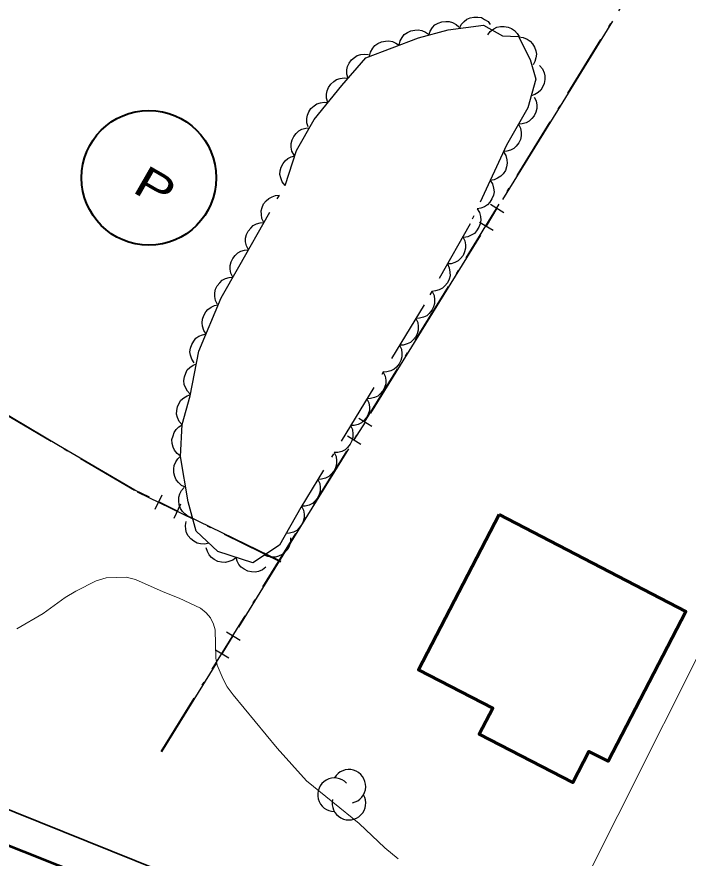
# Model space of a CAD drawing. Extents: x 355726 to 357533, y 5103782 to 5105258.
# Drawn here: x 356620.77 to 356652.84, y 5104547.79 to 5104587.96 of the extents above; entities that cross this region are included whole.
import ezdxf

# ---------------------------------------------------------------- set-up
doc = ezdxf.new("R2010")
doc.units = 0
doc.header["$LTSCALE"] = 0.6
doc.linetypes.add('DOT_DASHED', pattern=[7.7, 5, -1.2, 0.3, -1.2])
doc.linetypes.add('LONG_DASHED', pattern=[7.5, 6, -1.5])
for name, color, linetype, lineweight in [('19', 7, 'Continuous', 13), ('2', 7, 'LONG_DASHED', 13), ('21', 7, 'LONG_DASHED', 35), ('22', 7, 'Continuous', 13), ('31', 7, 'Continuous', 35), ('37', 7, 'Continuous', 13), ('38', 7, 'Continuous', 40), ('44', 7, 'Continuous', 25)]:
    doc.layers.add(name, color=color, linetype=linetype, lineweight=lineweight)

msp = doc.modelspace()

# ---------------------------------------------------------------- linework, layer by layer
at = {"layer": '19'}
msp.add_lwpolyline([(356645.11, 5104541.11), (356653.86, 5104558.55), (356659.27, 5104555.75), (356649.94, 5104539.66)], dxfattribs=at)
at = {"layer": '2', "linetype": 'Continuous'}
msp.add_lwpolyline([(356638.99, 5104547.76), (356638.35, 5104548.28), (356637.12, 5104549.45), (356634.6, 5104551.49), (356633.2, 5104553.04), (356631.1, 5104555.59), (356630.82, 5104555.97), (356630.62, 5104556.34), (356630.34, 5104557.01), (356630.27, 5104557.34), (356630.25, 5104558.7), (356630.17, 5104558.97), (356630.02, 5104559.26), (356629.81, 5104559.51), (356629.54, 5104559.72), (356628.53, 5104560.21), (356627.76, 5104560.5), (356626.44, 5104561.09), (356625.99, 5104561.2), (356625.03, 5104561.18), (356624.56, 5104561.03), (356623.59, 5104560.54), (356623.08, 5104560.23), (356622.02, 5104559.47), (356620.76, 5104558.74)], dxfattribs=at)
at = {"layer": '21', "linetype": 'Continuous', "lineweight": 53}
msp.add_lwpolyline([(356693.14, 5104528.73), (356686.68, 5104529.92), (356680.03, 5104531.03), (356673.33, 5104532.33), (356665.22, 5104534.03), (356657.79, 5104535.79), (356652.65, 5104537.11), (356647.74, 5104538.45), (356642.86, 5104540.01), (356635.96, 5104542.32), (356627.51, 5104545.55), (356619.53, 5104548.72), (356610.91, 5104552.22), (356603.07, 5104555.38), (356593.89, 5104559.3), (356586.78, 5104562.33), (356578.28, 5104565.76), (356566.31, 5104570.9), (356552.24, 5104576.88), (356535.87, 5104583.82), (356518.47, 5104591.44)], dxfattribs=at)
at = {"layer": '22', "lineweight": 35}
msp.add_lwpolyline([(356517.76, 5104593.42), (356532.75, 5104586.84), (356557.23, 5104576.44), (356579.99, 5104566.91), (356584.74, 5104564.9), (356602.02, 5104557.59), (356616.07, 5104551.83), (356627.55, 5104547.21), (356637.92, 5104543.34), (356648.95, 5104539.92), (356661.44, 5104536.63), (356672.33, 5104534.13), (356676.16, 5104533.42), (356680.85, 5104532.55), (356682.64, 5104532.23), (356688.85, 5104531.14), (356694.02, 5104530.23)], dxfattribs=at)
at = {"layer": '31', "lineweight": 70}
msp.add_lwpolyline([(356643.81, 5104564.2), (356652.73, 5104559.57), (356649.02, 5104552.42), (356648.1, 5104552.88), (356647.33, 5104551.4), (356642.86, 5104553.71), (356643.51, 5104554.95), (356639.96, 5104556.79), (356643.81, 5104564.2)], close=True, dxfattribs=at)
at = {"layer": '37', "lineweight": 25}
for p, q in [((356646.62, 5104583.49), (356649.24, 5104587.75)), ((356643.99, 5104579.24), (356646.62, 5104583.49)), ((356643.4, 5104579.01), (356644.04, 5104578.62)), ((356643.2, 5104577.96), (356643.72, 5104578.82)), ((356642.88, 5104578.16), (356643.52, 5104577.77)), ((356640.31, 5104573.29), (356642.94, 5104577.54)), ((356637.68, 5104569.03), (356640.31, 5104573.29)), ((356622.76, 5104567.5), (356618.45, 5104570.04)), ((356636.89, 5104567.76), (356637.42, 5104568.61)), ((356637.1, 5104568.8), (356637.73, 5104568.41)), ((356636.57, 5104567.95), (356637.21, 5104567.56)), ((356634, 5104563.08), (356636.63, 5104567.33)), ((356627.38, 5104564.46), (356627.71, 5104565.14)), ((356628.45, 5104564.36), (356627.55, 5104564.8)), ((356628.28, 5104564.03), (356628.61, 5104564.7)), ((356633.39, 5104561.95), (356628.9, 5104564.14)), ((356631.37, 5104558.82), (356634, 5104563.08)), ((356630.58, 5104557.55), (356631.11, 5104558.4)), ((356630.79, 5104558.59), (356631.43, 5104558.2)), ((356630.26, 5104557.74), (356630.9, 5104557.35)), ((356627.69, 5104552.87), (356630.32, 5104557.12))]:
    msp.add_line(p, q, dxfattribs=at)
at = {"layer": '37', "linetype": 'DOT_DASHED', "lineweight": 25}
for points in [[(356627.67, 5104552.88), (356652.18, 5104592.54), (356661.94, 5104607.26)], [(356633.38, 5104561.93), (356626.39, 5104565.34), (356616.91, 5104570.92)]]:
    msp.add_lwpolyline(points, dxfattribs=at)
at = {"layer": '37', "lineweight": 25}
msp.add_lwpolyline([(356627.1, 5104565.02), (356626.4, 5104565.36), (356622.76, 5104567.5)], dxfattribs=at)
at = {"layer": '38'}
msp.add_circle((356627.076, 5104580.275), 3.218, dxfattribs=at)
at = {"layer": '44'}
for points in [[(356640.45, 5104587.08), (356640.51, 5104587.28), (356640.63, 5104587.45), (356640.74, 5104587.57), (356640.9, 5104587.66), (356641.07, 5104587.72), (356641.26, 5104587.74), (356641.42, 5104587.74), (356641.59, 5104587.69), (356641.76, 5104587.6), (356641.89, 5104587.48)], [(356641.91, 5104587.41), (356642, 5104587.6), (356642.14, 5104587.74), (356642.27, 5104587.85), (356642.43, 5104587.91), (356642.61, 5104587.95), (356642.8, 5104587.95), (356642.97, 5104587.92), (356643.12, 5104587.84), (356643.28, 5104587.74), (356643.39, 5104587.6)], [(356639.03, 5104586.6), (356639.08, 5104586.81), (356639.18, 5104586.98), (356639.28, 5104587.11), (356639.43, 5104587.21), (356639.59, 5104587.29), (356639.78, 5104587.33), (356639.94, 5104587.34), (356640.11, 5104587.3), (356640.29, 5104587.23), (356640.43, 5104587.13)], [(356643.27, 5104587.1), (356643.39, 5104587.26), (356643.56, 5104587.38), (356643.7, 5104587.46), (356643.88, 5104587.5), (356644.06, 5104587.5), (356644.25, 5104587.46), (356644.4, 5104587.41), (356644.54, 5104587.31), (356644.67, 5104587.17), (356644.77, 5104587.02)], [(356644.75, 5104587), (356644.96, 5104586.97), (356645.15, 5104586.89), (356645.29, 5104586.8), (356645.4, 5104586.67), (356645.5, 5104586.51), (356645.56, 5104586.33), (356645.59, 5104586.17), (356645.57, 5104586), (356645.52, 5104585.82), (356645.43, 5104585.66)], [(356637.62, 5104586.08), (356637.67, 5104586.28), (356637.77, 5104586.46), (356637.88, 5104586.59), (356638.02, 5104586.69), (356638.19, 5104586.77), (356638.38, 5104586.8), (356638.54, 5104586.82), (356638.71, 5104586.78), (356638.88, 5104586.71), (356639.03, 5104586.6)], [(356636.59, 5104585.02), (356636.53, 5104585.22), (356636.54, 5104585.43), (356636.57, 5104585.59), (356636.64, 5104585.75), (356636.75, 5104585.9), (356636.9, 5104586.02), (356637.03, 5104586.11), (356637.2, 5104586.16), (356637.39, 5104586.18), (356637.57, 5104586.16)], [(356645.74, 5104585.64), (356645.88, 5104585.48), (356645.96, 5104585.29), (356646, 5104585.14), (356646, 5104584.96), (356645.97, 5104584.78), (356645.89, 5104584.6), (356645.81, 5104584.46), (356645.67, 5104584.35), (356645.52, 5104584.25), (356645.35, 5104584.19)], [(356635.63, 5104583.87), (356635.57, 5104584.07), (356635.57, 5104584.27), (356635.59, 5104584.43), (356635.66, 5104584.59), (356635.77, 5104584.75), (356635.91, 5104584.87), (356636.04, 5104584.97), (356636.21, 5104585.02), (356636.4, 5104585.05), (356636.57, 5104585.03)], [(356645.48, 5104584.13), (356645.58, 5104583.95), (356645.61, 5104583.75), (356645.61, 5104583.58), (356645.57, 5104583.41), (356645.49, 5104583.24), (356645.37, 5104583.1), (356645.25, 5104582.98), (356645.1, 5104582.9), (356644.92, 5104582.85), (356644.74, 5104582.83)], [(356634.69, 5104582.7), (356634.63, 5104582.9), (356634.63, 5104583.1), (356634.65, 5104583.27), (356634.72, 5104583.43), (356634.82, 5104583.58), (356634.97, 5104583.71), (356635.1, 5104583.8), (356635.27, 5104583.85), (356635.45, 5104583.88), (356635.63, 5104583.87)], [(356634.01, 5104581.35), (356633.91, 5104581.54), (356633.88, 5104581.74), (356633.88, 5104581.91), (356633.92, 5104582.08), (356634, 5104582.24), (356634.12, 5104582.39), (356634.24, 5104582.51), (356634.39, 5104582.59), (356634.57, 5104582.64), (356634.75, 5104582.66)], [(356644.74, 5104582.83), (356644.83, 5104582.64), (356644.87, 5104582.44), (356644.87, 5104582.28), (356644.83, 5104582.11), (356644.75, 5104581.94), (356644.63, 5104581.79), (356644.51, 5104581.68), (356644.35, 5104581.6), (356644.18, 5104581.54), (356644, 5104581.53)], [(356633.58, 5104579.91), (356633.45, 5104580.08), (356633.38, 5104580.27), (356633.34, 5104580.43), (356633.35, 5104580.6), (356633.4, 5104580.78), (356633.49, 5104580.95), (356633.58, 5104581.09), (356633.72, 5104581.2), (356633.88, 5104581.28), (356634.05, 5104581.33)], [(356644.02, 5104581.51), (356644.13, 5104581.34), (356644.18, 5104581.14), (356644.2, 5104580.97), (356644.17, 5104580.8), (356644.11, 5104580.63), (356644, 5104580.47), (356643.89, 5104580.35), (356643.74, 5104580.25), (356643.57, 5104580.18), (356643.39, 5104580.15)], [(356643.39, 5104580.15), (356643.5, 5104579.98), (356643.55, 5104579.78), (356643.57, 5104579.61), (356643.54, 5104579.44), (356643.47, 5104579.27), (356643.37, 5104579.11), (356643.26, 5104578.99), (356643.11, 5104578.89), (356642.94, 5104578.82), (356642.76, 5104578.79)], [(356632.57, 5104578.14), (356632.48, 5104578.33), (356632.45, 5104578.53), (356632.44, 5104578.69), (356632.49, 5104578.86), (356632.56, 5104579.03), (356632.68, 5104579.18), (356632.8, 5104579.29), (356632.96, 5104579.37), (356633.13, 5104579.43), (356633.31, 5104579.44)], [(356642.76, 5104578.79), (356642.87, 5104578.61), (356642.92, 5104578.42), (356642.94, 5104578.25), (356642.91, 5104578.08), (356642.84, 5104577.91), (356642.73, 5104577.75), (356642.63, 5104577.62), (356642.48, 5104577.53), (356642.31, 5104577.46), (356642.13, 5104577.43)], [(356631.83, 5104576.84), (356631.74, 5104577.02), (356631.7, 5104577.22), (356631.7, 5104577.39), (356631.74, 5104577.56), (356631.82, 5104577.73), (356631.94, 5104577.87), (356632.06, 5104577.99), (356632.21, 5104578.07), (356632.39, 5104578.12), (356632.57, 5104578.14)], [(356642.08, 5104577.46), (356642.17, 5104577.27), (356642.2, 5104577.07), (356642.21, 5104576.91), (356642.16, 5104576.74), (356642.09, 5104576.57), (356641.97, 5104576.42), (356641.85, 5104576.31), (356641.69, 5104576.23), (356641.52, 5104576.17), (356641.34, 5104576.16)], [(356631.09, 5104575.53), (356630.99, 5104575.72), (356630.96, 5104575.92), (356630.96, 5104576.09), (356631, 5104576.26), (356631.08, 5104576.42), (356631.2, 5104576.57), (356631.32, 5104576.69), (356631.47, 5104576.77), (356631.65, 5104576.82), (356631.83, 5104576.84)], [(356641.34, 5104576.16), (356641.43, 5104575.97), (356641.46, 5104575.77), (356641.47, 5104575.6), (356641.42, 5104575.43), (356641.34, 5104575.26), (356641.22, 5104575.12), (356641.11, 5104575), (356640.95, 5104574.92), (356640.77, 5104574.87), (356640.59, 5104574.85)], [(356630.35, 5104574.22), (356630.26, 5104574.41), (356630.22, 5104574.61), (356630.22, 5104574.78), (356630.26, 5104574.95), (356630.34, 5104575.12), (356630.46, 5104575.26), (356630.58, 5104575.38), (356630.73, 5104575.46), (356630.91, 5104575.52), (356631.09, 5104575.53)], [(356640.61, 5104574.84), (356640.7, 5104574.65), (356640.73, 5104574.45), (356640.73, 5104574.28), (356640.68, 5104574.11), (356640.6, 5104573.95), (356640.47, 5104573.8), (356640.35, 5104573.69), (356640.19, 5104573.62), (356640.01, 5104573.57), (356639.83, 5104573.56)], [(356629.82, 5104572.82), (356629.7, 5104572.99), (356629.64, 5104573.19), (356629.62, 5104573.35), (356629.64, 5104573.53), (356629.7, 5104573.7), (356629.8, 5104573.87), (356629.9, 5104573.99), (356630.05, 5104574.09), (356630.21, 5104574.17), (356630.39, 5104574.21)], [(356639.83, 5104573.56), (356639.92, 5104573.37), (356639.95, 5104573.17), (356639.95, 5104573), (356639.9, 5104572.83), (356639.82, 5104572.67), (356639.69, 5104572.52), (356639.57, 5104572.41), (356639.41, 5104572.34), (356639.23, 5104572.29), (356639.05, 5104572.28)], [(356629.24, 5104571.44), (356629.12, 5104571.61), (356629.07, 5104571.8), (356629.04, 5104571.97), (356629.07, 5104572.14), (356629.12, 5104572.32), (356629.22, 5104572.48), (356629.32, 5104572.61), (356629.47, 5104572.71), (356629.64, 5104572.78), (356629.82, 5104572.82)], [(356639.05, 5104572.28), (356639.14, 5104572.09), (356639.17, 5104571.89), (356639.17, 5104571.72), (356639.12, 5104571.55), (356639.03, 5104571.39), (356638.91, 5104571.24), (356638.79, 5104571.13), (356638.63, 5104571.06), (356638.45, 5104571.01), (356638.27, 5104571)], [(356629.06, 5104569.93), (356628.92, 5104570.08), (356628.82, 5104570.26), (356628.76, 5104570.41), (356628.75, 5104570.59), (356628.77, 5104570.77), (356628.84, 5104570.95), (356628.91, 5104571.1), (356629.04, 5104571.22), (356629.19, 5104571.33), (356629.35, 5104571.4)], [(356638.27, 5104571), (356638.36, 5104570.81), (356638.39, 5104570.61), (356638.39, 5104570.44), (356638.34, 5104570.27), (356638.25, 5104570.11), (356638.13, 5104569.96), (356638.01, 5104569.85), (356637.85, 5104569.78), (356637.67, 5104569.73), (356637.49, 5104569.72)], [(356628.67, 5104568.48), (356628.53, 5104568.64), (356628.45, 5104568.83), (356628.4, 5104568.99), (356628.41, 5104569.16), (356628.44, 5104569.34), (356628.52, 5104569.52), (356628.61, 5104569.66), (356628.74, 5104569.77), (356628.9, 5104569.87), (356629.07, 5104569.93)], [(356637.49, 5104569.72), (356637.58, 5104569.53), (356637.61, 5104569.33), (356637.61, 5104569.16), (356637.56, 5104568.99), (356637.47, 5104568.83), (356637.35, 5104568.68), (356637.23, 5104568.57), (356637.07, 5104568.5), (356636.89, 5104568.44), (356636.71, 5104568.44)], [(356628.59, 5104566.98), (356628.42, 5104567.11), (356628.3, 5104567.27), (356628.23, 5104567.42), (356628.19, 5104567.59), (356628.18, 5104567.78), (356628.23, 5104567.96), (356628.28, 5104568.12), (356628.38, 5104568.26), (356628.51, 5104568.39), (356628.67, 5104568.48)], [(356636.71, 5104568.44), (356636.8, 5104568.25), (356636.82, 5104568.04), (356636.82, 5104567.88), (356636.77, 5104567.71), (356636.69, 5104567.55), (356636.57, 5104567.4), (356636.45, 5104567.29), (356636.29, 5104567.21), (356636.11, 5104567.16), (356635.93, 5104567.16)], [(356628.83, 5104565.5), (356628.64, 5104565.59), (356628.49, 5104565.73), (356628.38, 5104565.85), (356628.31, 5104566.01), (356628.27, 5104566.19), (356628.27, 5104566.38), (356628.28, 5104566.54), (356628.36, 5104566.71), (356628.46, 5104566.86), (356628.59, 5104566.98)], [(356635.93, 5104567.16), (356636.02, 5104566.97), (356636.04, 5104566.76), (356636.04, 5104566.6), (356635.99, 5104566.43), (356635.91, 5104566.26), (356635.79, 5104566.12), (356635.67, 5104566.01), (356635.51, 5104565.93), (356635.33, 5104565.88), (356635.15, 5104565.87)], [(356635.15, 5104565.87), (356635.24, 5104565.68), (356635.26, 5104565.48), (356635.26, 5104565.32), (356635.21, 5104565.15), (356635.13, 5104564.98), (356635.01, 5104564.84), (356634.89, 5104564.73), (356634.73, 5104564.65), (356634.55, 5104564.6), (356634.37, 5104564.59)], [(356629.16, 5104564.04), (356628.96, 5104564.11), (356628.8, 5104564.23), (356628.68, 5104564.34), (356628.59, 5104564.49), (356628.52, 5104564.66), (356628.5, 5104564.85), (356628.5, 5104565.02), (356628.56, 5104565.19), (356628.64, 5104565.35), (356628.76, 5104565.49)], [(356634.37, 5104564.59), (356634.46, 5104564.41), (356634.49, 5104564.21), (356634.5, 5104564.04), (356634.45, 5104563.87), (356634.37, 5104563.7), (356634.25, 5104563.56), (356634.14, 5104563.44), (356633.98, 5104563.36), (356633.8, 5104563.31), (356633.62, 5104563.29)], [(356629.95, 5104562.83), (356629.74, 5104562.78), (356629.54, 5104562.8), (356629.38, 5104562.83), (356629.22, 5104562.92), (356629.08, 5104563.03), (356628.96, 5104563.18), (356628.88, 5104563.32), (356628.84, 5104563.49), (356628.83, 5104563.68), (356628.85, 5104563.86)], [(356633.84, 5104563.09), (356633.84, 5104562.88), (356633.78, 5104562.69), (356633.71, 5104562.54), (356633.59, 5104562.41), (356633.45, 5104562.29), (356633.27, 5104562.21), (356633.12, 5104562.16), (356632.94, 5104562.16), (356632.76, 5104562.19), (356632.59, 5104562.26)], [(356631.24, 5104562.15), (356631.08, 5104562.02), (356630.89, 5104561.95), (356630.73, 5104561.91), (356630.55, 5104561.92), (356630.37, 5104561.96), (356630.2, 5104562.05), (356630.07, 5104562.14), (356629.96, 5104562.27), (356629.87, 5104562.44), (356629.82, 5104562.61)], [(356632.67, 5104561.69), (356632.51, 5104561.56), (356632.32, 5104561.48), (356632.16, 5104561.45), (356631.98, 5104561.46), (356631.8, 5104561.5), (356631.63, 5104561.59), (356631.49, 5104561.68), (356631.38, 5104561.81), (356631.29, 5104561.97), (356631.24, 5104562.15)]]:
    msp.add_lwpolyline(points, dxfattribs=at)
at = {"layer": '44', "linetype": 'DOT_DASHED'}
msp.add_lwpolyline([(356633.58, 5104579.91), (356634.13, 5104581.57), (356634.98, 5104583.06), (356636.29, 5104584.68), (356637.44, 5104586.01), (356639.96, 5104586.95), (356641.37, 5104587.34), (356643.07, 5104587.56), (356643.97, 5104587.06), (356644.74, 5104587.02), (356645.3, 5104585.92), (356645.56, 5104584.98), (356645.19, 5104583.62), (356644.17, 5104581.83), (356642.43, 5104578.08), (356640.23, 5104574.21), (356634.33, 5104564.53), (356633.31, 5104562.74), (356632.04, 5104561.89), (356630.37, 5104562.43), (356629.34, 5104563.4), (356628.95, 5104564.8), (356628.59, 5104566.97), (356628.67, 5104568.5), (356629.05, 5104569.86), (356629.47, 5104571.99), (356630.53, 5104574.54), (356631.37, 5104576.03)], close=True, dxfattribs=at)
at = {"layer": '44'}
for centre, start, end in [((356636.635, 5104551.219), 282.2692, 149.7263), ((356635.945, 5104550.818), 44.1154, 269.804), ((356636.635, 5104550.417), 166.9369, 29.6212)]:
    msp.add_arc(centre, 0.802, start, end, dxfattribs=at)

# ---------------------------------------------------------------- texts
at = {"layer": '38', "width": 1.35}
msp.add_text('P', height=1.5, rotation=330.077, dxfattribs=at).set_placement((356626.22, 5104579.63))

doc.saveas('drawing.dxf')
